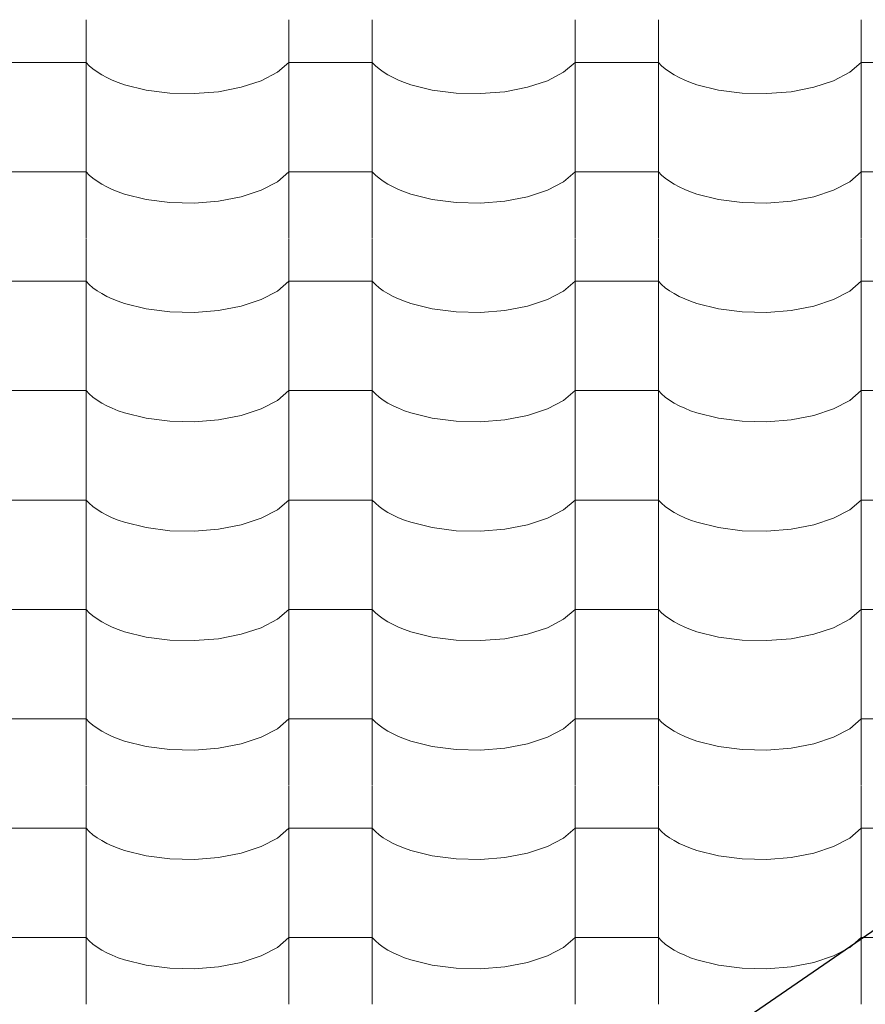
# Model space of a CAD drawing. Header units: millimetres. Extents: x -36478 to 31050, y -14815 to 11827.
# Tile 395 of 656: x -9957 to -9469, y 8409 to 8977. Entities that reach past the tile are written whole.
import ezdxf

# ---------------------------------------------------------------- set-up
doc = ezdxf.new("R2010")
doc.units = ezdxf.units.MM
doc.header["$MEASUREMENT"] = 0
doc.linetypes.add('Wipeout_Contour', pattern=[1000, 0, -1000])
doc.layers.add('Nové_Kóty - SP', color=7, linetype='Continuous')
doc.layers.add('Nové_Výplně - Povrchové', color=7, linetype='Continuous')
doc.styles.add('GENEROVANÝ_STYL_2', font='txt')
doc.dimstyles.new('GENEROVANÝ_STYL__1', dxfattribs={"dimtxt": 125, "dimasz": 190, "dimexe": 0.18, "dimexo": 300, "dimgap": 0, "dimtad": 1, "dimdec": 0, "dimzin": 0, "dimdsep": 46, "dimtxsty": 'GENEROVANÝ_STYL_2', "dimblk": 'ARROWHEAD_6', "dimblk1": 'ARROWHEAD_6', "dimblk2": 'ARROWHEAD_6', "dimcen": 0.09, "dimclrd": 1, "dimclre": 1, "dimclrt": 1, "dimazin": 0, "dimtfac": 1, "dimtdec": 4, "dimtmove": 0, "dimatfit": 3, "dimfxl": 1, "dimtolj": 1, "dimtzin": 0, "dimarcsym": 0})
doc.dimstyles.new('GENEROVANÝ_STYL__2', dxfattribs={"dimtxt": 125, "dimasz": 190, "dimexe": 0.18, "dimexo": 300, "dimgap": 0, "dimtad": 1, "dimdec": 0, "dimzin": 0, "dimdsep": 46, "dimtxsty": 'GENEROVANÝ_STYL_2', "dimblk": 'ARROWHEAD_6', "dimblk1": 'ARROWHEAD_6', "dimblk2": 'ARROWHEAD_6', "dimcen": 0.09, "dimclrd": 1, "dimclre": 1, "dimclrt": 1, "dimazin": 0, "dimtfac": 1, "dimtdec": 4, "dimtmove": 2, "dimatfit": 3, "dimfxl": 1, "dimtolj": 1, "dimtzin": 0, "dimarcsym": 0})

# ---------------------------------------------------------------- blocks, each defined once
blk = doc.blocks.new('*X13')
at = {"layer": 'Nové_Výplně - Povrchové', "color": 21, "linetype": 'Continuous', "lineweight": 20, "true_color": 0xffaaaa}
for p, q in [((-9918.69, 8976.77), (-9918.69, 8913.89)), ((-9801.72, 8976.77), (-9801.72, 8913.89)), ((-9753.69, 8976.77), (-9753.69, 8913.89)), ((-9636.72, 8976.77), (-9636.72, 8913.89)), ((-9588.69, 8976.77), (-9588.69, 8913.89)), ((-9471.72, 8976.77), (-9471.72, 8913.89)), ((-9942.71, 8952.23), (-9966.72, 8952.23)), ((-9918.69, 8952.23), (-9942.71, 8952.23)), ((-9918.69, 8952.23), (-9916.86, 8950.34)), ((-9808.39, 8946.54), (-9801.72, 8952.23)), ((-9777.71, 8952.23), (-9801.72, 8952.23)), ((-9753.69, 8952.23), (-9777.71, 8952.23)), ((-9753.69, 8952.23), (-9751.86, 8950.34)), ((-9643.39, 8946.54), (-9636.72, 8952.23)), ((-9612.71, 8952.23), (-9636.72, 8952.23)), ((-9588.69, 8952.23), (-9612.71, 8952.23)), ((-9588.69, 8952.23), (-9586.86, 8950.34)), ((-9478.39, 8946.54), (-9471.72, 8952.23)), ((-9447.71, 8952.23), (-9471.72, 8952.23)), ((-9916.86, 8950.34), (-9914.74, 8948.51)), ((-9914.74, 8948.51), (-9912.34, 8946.76)), ((-9912.34, 8946.76), (-9909.65, 8945.08)), ((-9817.7, 8941.68), (-9808.39, 8946.54)), ((-9751.86, 8950.34), (-9749.74, 8948.51)), ((-9749.74, 8948.51), (-9747.34, 8946.76)), ((-9747.34, 8946.76), (-9744.65, 8945.08)), ((-9652.7, 8941.68), (-9643.39, 8946.54)), ((-9586.86, 8950.34), (-9584.74, 8948.51)), ((-9584.74, 8948.51), (-9582.34, 8946.76)), ((-9582.34, 8946.76), (-9579.65, 8945.08)), ((-9487.7, 8941.68), (-9478.39, 8946.54)), ((-9909.65, 8945.08), (-9906.71, 8943.5)), ((-9906.71, 8943.5), (-9903.53, 8942.03)), ((-9903.53, 8942.03), (-9900.12, 8940.66)), ((-9900.12, 8940.66), (-9896.5, 8939.4)), ((-9829.18, 8937.89), (-9817.7, 8941.68)), ((-9744.65, 8945.08), (-9741.71, 8943.5)), ((-9741.71, 8943.5), (-9738.53, 8942.03)), ((-9738.53, 8942.03), (-9735.12, 8940.66)), ((-9735.12, 8940.66), (-9731.5, 8939.4)), ((-9664.18, 8937.89), (-9652.7, 8941.68)), ((-9579.65, 8945.08), (-9576.71, 8943.5)), ((-9576.71, 8943.5), (-9573.53, 8942.03)), ((-9573.53, 8942.03), (-9570.12, 8940.66)), ((-9570.12, 8940.66), (-9566.5, 8939.4)), ((-9499.18, 8937.89), (-9487.7, 8941.68)), ((-9896.5, 8939.4), (-9884.05, 8936.3)), ((-9884.05, 8936.3), (-9870.39, 8934.55)), ((-9870.39, 8934.55), (-9856.21, 8934.23)), ((-9856.21, 8934.23), (-9842.24, 8935.36)), ((-9842.24, 8935.36), (-9829.18, 8937.89)), ((-9731.5, 8939.4), (-9719.05, 8936.3)), ((-9719.05, 8936.3), (-9705.39, 8934.55)), ((-9705.39, 8934.55), (-9691.21, 8934.23)), ((-9691.21, 8934.23), (-9677.24, 8935.36)), ((-9677.24, 8935.36), (-9664.18, 8937.89)), ((-9566.5, 8939.4), (-9554.05, 8936.3)), ((-9554.05, 8936.3), (-9540.39, 8934.55)), ((-9540.39, 8934.55), (-9526.21, 8934.23)), ((-9526.21, 8934.23), (-9512.24, 8935.36)), ((-9512.24, 8935.36), (-9499.18, 8937.89)), ((-9918.69, 8913.66), (-9918.69, 8850.78)), ((-9801.72, 8913.66), (-9801.72, 8850.78)), ((-9753.69, 8913.66), (-9753.69, 8850.78)), ((-9636.72, 8913.66), (-9636.72, 8850.78)), ((-9588.69, 8913.66), (-9588.69, 8850.78)), ((-9471.72, 8913.66), (-9471.72, 8850.78)), ((-9942.71, 8889.13), (-9966.72, 8889.13)), ((-9918.69, 8889.13), (-9942.71, 8889.13)), ((-9918.69, 8889.13), (-9916.86, 8887.24)), ((-9808.39, 8883.44), (-9801.72, 8889.13)), ((-9777.71, 8889.13), (-9801.72, 8889.13)), ((-9753.69, 8889.13), (-9777.71, 8889.13)), ((-9753.69, 8889.13), (-9751.86, 8887.24)), ((-9643.39, 8883.44), (-9636.72, 8889.13)), ((-9612.71, 8889.13), (-9636.72, 8889.13)), ((-9588.69, 8889.13), (-9612.71, 8889.13)), ((-9588.69, 8889.13), (-9586.86, 8887.24)), ((-9478.39, 8883.44), (-9471.72, 8889.13)), ((-9447.71, 8889.13), (-9471.72, 8889.13)), ((-9916.86, 8887.24), (-9914.74, 8885.41)), ((-9914.74, 8885.41), (-9912.34, 8883.65)), ((-9912.34, 8883.65), (-9909.65, 8881.98)), ((-9817.7, 8878.57), (-9808.39, 8883.44)), ((-9751.86, 8887.24), (-9749.74, 8885.41)), ((-9749.74, 8885.41), (-9747.34, 8883.65)), ((-9747.34, 8883.65), (-9744.65, 8881.98)), ((-9652.7, 8878.57), (-9643.39, 8883.44)), ((-9586.86, 8887.24), (-9584.74, 8885.41)), ((-9584.74, 8885.41), (-9582.34, 8883.65)), ((-9582.34, 8883.65), (-9579.65, 8881.98)), ((-9487.7, 8878.57), (-9478.39, 8883.44)), ((-9909.65, 8881.98), (-9906.71, 8880.4)), ((-9906.71, 8880.4), (-9903.53, 8878.92)), ((-9903.53, 8878.92), (-9900.12, 8877.55)), ((-9900.12, 8877.55), (-9896.5, 8876.3)), ((-9829.18, 8874.78), (-9817.7, 8878.57)), ((-9744.65, 8881.98), (-9741.71, 8880.4)), ((-9741.71, 8880.4), (-9738.53, 8878.92)), ((-9738.53, 8878.92), (-9735.12, 8877.55)), ((-9735.12, 8877.55), (-9731.5, 8876.3)), ((-9664.18, 8874.78), (-9652.7, 8878.57)), ((-9579.65, 8881.98), (-9576.71, 8880.4)), ((-9576.71, 8880.4), (-9573.53, 8878.92)), ((-9573.53, 8878.92), (-9570.12, 8877.55)), ((-9570.12, 8877.55), (-9566.5, 8876.3)), ((-9499.18, 8874.78), (-9487.7, 8878.57)), ((-9896.5, 8876.3), (-9884.05, 8873.2)), ((-9884.05, 8873.2), (-9870.39, 8871.44)), ((-9870.39, 8871.44), (-9856.21, 8871.12)), ((-9856.21, 8871.12), (-9842.24, 8872.25)), ((-9842.24, 8872.25), (-9829.18, 8874.78)), ((-9731.5, 8876.3), (-9719.05, 8873.2)), ((-9719.05, 8873.2), (-9705.39, 8871.44)), ((-9705.39, 8871.44), (-9691.21, 8871.12)), ((-9691.21, 8871.12), (-9677.24, 8872.25)), ((-9677.24, 8872.25), (-9664.18, 8874.78)), ((-9566.5, 8876.3), (-9554.05, 8873.2)), ((-9554.05, 8873.2), (-9540.39, 8871.44)), ((-9540.39, 8871.44), (-9526.21, 8871.12)), ((-9526.21, 8871.12), (-9512.24, 8872.25)), ((-9512.24, 8872.25), (-9499.18, 8874.78)), ((-9918.69, 8850.56), (-9918.69, 8787.68)), ((-9801.72, 8850.56), (-9801.72, 8787.68)), ((-9753.69, 8850.56), (-9753.69, 8787.68)), ((-9636.72, 8850.56), (-9636.72, 8787.68)), ((-9588.69, 8850.56), (-9588.69, 8787.68)), ((-9471.72, 8850.56), (-9471.72, 8787.68)), ((-9942.71, 8826.03), (-9966.72, 8826.03)), ((-9918.69, 8826.03), (-9942.71, 8826.03)), ((-9918.69, 8826.03), (-9916.86, 8824.13)), ((-9808.39, 8820.34), (-9801.72, 8826.03)), ((-9777.71, 8826.03), (-9801.72, 8826.03)), ((-9753.69, 8826.03), (-9777.71, 8826.03)), ((-9753.69, 8826.03), (-9751.86, 8824.13)), ((-9643.39, 8820.34), (-9636.72, 8826.03)), ((-9612.71, 8826.03), (-9636.72, 8826.03)), ((-9588.69, 8826.03), (-9612.71, 8826.03)), ((-9588.69, 8826.03), (-9586.86, 8824.13)), ((-9478.39, 8820.34), (-9471.72, 8826.03)), ((-9447.71, 8826.03), (-9471.72, 8826.03)), ((-9916.86, 8824.13), (-9914.74, 8822.3)), ((-9914.74, 8822.3), (-9912.34, 8820.55)), ((-9912.34, 8820.55), (-9909.65, 8818.87)), ((-9817.7, 8815.47), (-9808.39, 8820.34)), ((-9751.86, 8824.13), (-9749.74, 8822.3)), ((-9749.74, 8822.3), (-9747.34, 8820.55)), ((-9747.34, 8820.55), (-9744.65, 8818.87)), ((-9652.7, 8815.47), (-9643.39, 8820.34)), ((-9586.86, 8824.13), (-9584.74, 8822.3)), ((-9584.74, 8822.3), (-9582.34, 8820.55)), ((-9582.34, 8820.55), (-9579.65, 8818.87)), ((-9487.7, 8815.47), (-9478.39, 8820.34)), ((-9909.65, 8818.87), (-9906.71, 8817.3)), ((-9906.71, 8817.3), (-9903.53, 8815.82)), ((-9903.53, 8815.82), (-9900.12, 8814.45)), ((-9829.18, 8811.68), (-9817.7, 8815.47)), ((-9744.65, 8818.87), (-9741.71, 8817.3)), ((-9741.71, 8817.3), (-9738.53, 8815.82)), ((-9738.53, 8815.82), (-9735.12, 8814.45)), ((-9664.18, 8811.68), (-9652.7, 8815.47)), ((-9579.65, 8818.87), (-9576.71, 8817.3)), ((-9576.71, 8817.3), (-9573.53, 8815.82)), ((-9573.53, 8815.82), (-9570.12, 8814.45)), ((-9499.18, 8811.68), (-9487.7, 8815.47)), ((-9900.12, 8814.45), (-9896.5, 8813.19)), ((-9896.5, 8813.19), (-9884.05, 8810.09)), ((-9884.05, 8810.09), (-9870.39, 8808.34)), ((-9856.21, 8808.02), (-9842.24, 8809.15)), ((-9842.24, 8809.15), (-9829.18, 8811.68)), ((-9735.12, 8814.45), (-9731.5, 8813.19)), ((-9731.5, 8813.19), (-9719.05, 8810.09)), ((-9719.05, 8810.09), (-9705.39, 8808.34)), ((-9691.21, 8808.02), (-9677.24, 8809.15)), ((-9677.24, 8809.15), (-9664.18, 8811.68)), ((-9570.12, 8814.45), (-9566.5, 8813.19)), ((-9566.5, 8813.19), (-9554.05, 8810.09)), ((-9554.05, 8810.09), (-9540.39, 8808.34)), ((-9526.21, 8808.02), (-9512.24, 8809.15)), ((-9512.24, 8809.15), (-9499.18, 8811.68)), ((-9870.39, 8808.34), (-9856.21, 8808.02)), ((-9705.39, 8808.34), (-9691.21, 8808.02)), ((-9540.39, 8808.34), (-9526.21, 8808.02)), ((-9918.69, 8787.45), (-9918.69, 8724.57)), ((-9801.72, 8787.45), (-9801.72, 8724.57)), ((-9753.69, 8787.45), (-9753.69, 8724.57)), ((-9636.72, 8787.45), (-9636.72, 8724.57)), ((-9588.69, 8787.45), (-9588.69, 8724.57)), ((-9471.72, 8787.45), (-9471.72, 8724.57)), ((-9942.71, 8762.92), (-9966.72, 8762.92)), ((-9918.69, 8762.92), (-9942.71, 8762.92)), ((-9918.69, 8762.92), (-9916.86, 8761.03)), ((-9916.86, 8761.03), (-9914.74, 8759.2)), ((-9914.74, 8759.2), (-9912.34, 8757.44)), ((-9808.39, 8757.23), (-9801.72, 8762.92)), ((-9777.71, 8762.92), (-9801.72, 8762.92)), ((-9753.69, 8762.92), (-9777.71, 8762.92)), ((-9753.69, 8762.92), (-9751.86, 8761.03)), ((-9751.86, 8761.03), (-9749.74, 8759.2)), ((-9749.74, 8759.2), (-9747.34, 8757.44)), ((-9643.39, 8757.23), (-9636.72, 8762.92)), ((-9612.71, 8762.92), (-9636.72, 8762.92)), ((-9588.69, 8762.92), (-9612.71, 8762.92)), ((-9588.69, 8762.92), (-9586.86, 8761.03)), ((-9586.86, 8761.03), (-9584.74, 8759.2)), ((-9584.74, 8759.2), (-9582.34, 8757.44)), ((-9478.39, 8757.23), (-9471.72, 8762.92)), ((-9447.71, 8762.92), (-9471.72, 8762.92)), ((-9912.34, 8757.44), (-9909.65, 8755.77)), ((-9909.65, 8755.77), (-9906.71, 8754.19)), ((-9906.71, 8754.19), (-9903.53, 8752.71)), ((-9903.53, 8752.71), (-9900.12, 8751.34)), ((-9829.18, 8748.57), (-9817.7, 8752.37)), ((-9817.7, 8752.37), (-9808.39, 8757.23)), ((-9747.34, 8757.44), (-9744.65, 8755.77)), ((-9744.65, 8755.77), (-9741.71, 8754.19)), ((-9741.71, 8754.19), (-9738.53, 8752.71)), ((-9738.53, 8752.71), (-9735.12, 8751.34)), ((-9664.18, 8748.57), (-9652.7, 8752.37)), ((-9652.7, 8752.37), (-9643.39, 8757.23)), ((-9582.34, 8757.44), (-9579.65, 8755.77)), ((-9579.65, 8755.77), (-9576.71, 8754.19)), ((-9576.71, 8754.19), (-9573.53, 8752.71)), ((-9573.53, 8752.71), (-9570.12, 8751.34)), ((-9499.18, 8748.57), (-9487.7, 8752.37)), ((-9487.7, 8752.37), (-9478.39, 8757.23)), ((-9900.12, 8751.34), (-9896.5, 8750.09)), ((-9896.5, 8750.09), (-9884.05, 8746.99)), ((-9884.05, 8746.99), (-9870.39, 8745.23)), ((-9842.24, 8746.04), (-9829.18, 8748.57)), ((-9735.12, 8751.34), (-9731.5, 8750.09)), ((-9731.5, 8750.09), (-9719.05, 8746.99)), ((-9719.05, 8746.99), (-9705.39, 8745.23)), ((-9677.24, 8746.04), (-9664.18, 8748.57)), ((-9570.12, 8751.34), (-9566.5, 8750.09)), ((-9566.5, 8750.09), (-9554.05, 8746.99)), ((-9554.05, 8746.99), (-9540.39, 8745.23)), ((-9512.24, 8746.04), (-9499.18, 8748.57)), ((-9870.39, 8745.23), (-9856.21, 8744.91)), ((-9856.21, 8744.91), (-9842.24, 8746.04)), ((-9705.39, 8745.23), (-9691.21, 8744.91)), ((-9691.21, 8744.91), (-9677.24, 8746.04)), ((-9540.39, 8745.23), (-9526.21, 8744.91)), ((-9526.21, 8744.91), (-9512.24, 8746.04)), ((-9918.69, 8724.35), (-9918.69, 8661.47)), ((-9801.72, 8724.35), (-9801.72, 8661.47)), ((-9753.69, 8724.35), (-9753.69, 8661.47)), ((-9636.72, 8724.35), (-9636.72, 8661.47)), ((-9588.69, 8724.35), (-9588.69, 8661.47)), ((-9471.72, 8724.35), (-9471.72, 8661.47)), ((-9942.71, 8699.82), (-9966.72, 8699.82)), ((-9918.69, 8699.82), (-9942.71, 8699.82)), ((-9918.69, 8699.82), (-9916.86, 8697.92)), ((-9916.86, 8697.92), (-9914.74, 8696.09)), ((-9914.74, 8696.09), (-9912.34, 8694.34)), ((-9808.39, 8694.13), (-9801.72, 8699.82)), ((-9777.71, 8699.82), (-9801.72, 8699.82)), ((-9753.69, 8699.82), (-9777.71, 8699.82)), ((-9753.69, 8699.82), (-9751.86, 8697.92)), ((-9751.86, 8697.92), (-9749.74, 8696.09)), ((-9749.74, 8696.09), (-9747.34, 8694.34)), ((-9643.39, 8694.13), (-9636.72, 8699.82)), ((-9612.71, 8699.82), (-9636.72, 8699.82)), ((-9588.69, 8699.82), (-9612.71, 8699.82)), ((-9588.69, 8699.82), (-9586.86, 8697.92)), ((-9586.86, 8697.92), (-9584.74, 8696.09)), ((-9584.74, 8696.09), (-9582.34, 8694.34)), ((-9478.39, 8694.13), (-9471.72, 8699.82)), ((-9447.71, 8699.82), (-9471.72, 8699.82)), ((-9912.34, 8694.34), (-9909.65, 8692.66)), ((-9909.65, 8692.66), (-9906.71, 8691.09)), ((-9906.71, 8691.09), (-9903.53, 8689.61)), ((-9903.53, 8689.61), (-9900.12, 8688.24)), ((-9817.7, 8689.26), (-9808.39, 8694.13)), ((-9747.34, 8694.34), (-9744.65, 8692.66)), ((-9744.65, 8692.66), (-9741.71, 8691.09)), ((-9741.71, 8691.09), (-9738.53, 8689.61)), ((-9738.53, 8689.61), (-9735.12, 8688.24)), ((-9652.7, 8689.26), (-9643.39, 8694.13)), ((-9582.34, 8694.34), (-9579.65, 8692.66)), ((-9579.65, 8692.66), (-9576.71, 8691.09)), ((-9576.71, 8691.09), (-9573.53, 8689.61)), ((-9573.53, 8689.61), (-9570.12, 8688.24)), ((-9487.7, 8689.26), (-9478.39, 8694.13)), ((-9900.12, 8688.24), (-9896.5, 8686.98)), ((-9896.5, 8686.98), (-9884.05, 8683.88)), ((-9884.05, 8683.88), (-9870.39, 8682.13)), ((-9842.24, 8682.94), (-9829.18, 8685.47)), ((-9829.18, 8685.47), (-9817.7, 8689.26)), ((-9735.12, 8688.24), (-9731.5, 8686.98)), ((-9731.5, 8686.98), (-9719.05, 8683.88)), ((-9719.05, 8683.88), (-9705.39, 8682.13)), ((-9677.24, 8682.94), (-9664.18, 8685.47)), ((-9664.18, 8685.47), (-9652.7, 8689.26)), ((-9570.12, 8688.24), (-9566.5, 8686.98)), ((-9566.5, 8686.98), (-9554.05, 8683.88)), ((-9554.05, 8683.88), (-9540.39, 8682.13)), ((-9512.24, 8682.94), (-9499.18, 8685.47)), ((-9499.18, 8685.47), (-9487.7, 8689.26)), ((-9870.39, 8682.13), (-9856.21, 8681.81)), ((-9856.21, 8681.81), (-9842.24, 8682.94)), ((-9705.39, 8682.13), (-9691.21, 8681.81)), ((-9691.21, 8681.81), (-9677.24, 8682.94)), ((-9540.39, 8682.13), (-9526.21, 8681.81)), ((-9526.21, 8681.81), (-9512.24, 8682.94)), ((-9918.69, 8661.24), (-9918.69, 8598.36)), ((-9801.72, 8661.24), (-9801.72, 8598.36)), ((-9753.69, 8661.24), (-9753.69, 8598.36)), ((-9636.72, 8661.24), (-9636.72, 8598.36)), ((-9588.69, 8661.24), (-9588.69, 8598.36)), ((-9471.72, 8661.24), (-9471.72, 8598.36)), ((-9942.71, 8636.71), (-9966.72, 8636.71)), ((-9918.69, 8636.71), (-9942.71, 8636.71)), ((-9918.69, 8636.71), (-9916.86, 8634.82)), ((-9916.86, 8634.82), (-9914.74, 8632.99)), ((-9914.74, 8632.99), (-9912.34, 8631.23)), ((-9808.39, 8631.02), (-9801.72, 8636.71)), ((-9777.71, 8636.71), (-9801.72, 8636.71)), ((-9753.69, 8636.71), (-9777.71, 8636.71)), ((-9753.69, 8636.71), (-9751.86, 8634.82)), ((-9751.86, 8634.82), (-9749.74, 8632.99)), ((-9749.74, 8632.99), (-9747.34, 8631.23)), ((-9643.39, 8631.02), (-9636.72, 8636.71)), ((-9612.71, 8636.71), (-9636.72, 8636.71)), ((-9588.69, 8636.71), (-9612.71, 8636.71)), ((-9588.69, 8636.71), (-9586.86, 8634.82)), ((-9586.86, 8634.82), (-9584.74, 8632.99)), ((-9584.74, 8632.99), (-9582.34, 8631.23)), ((-9478.39, 8631.02), (-9471.72, 8636.71)), ((-9447.71, 8636.71), (-9471.72, 8636.71)), ((-9912.34, 8631.23), (-9909.65, 8629.56)), ((-9909.65, 8629.56), (-9906.71, 8627.98)), ((-9906.71, 8627.98), (-9903.53, 8626.5)), ((-9817.7, 8626.16), (-9808.39, 8631.02)), ((-9747.34, 8631.23), (-9744.65, 8629.56)), ((-9744.65, 8629.56), (-9741.71, 8627.98)), ((-9741.71, 8627.98), (-9738.53, 8626.5)), ((-9652.7, 8626.16), (-9643.39, 8631.02)), ((-9582.34, 8631.23), (-9579.65, 8629.56)), ((-9579.65, 8629.56), (-9576.71, 8627.98)), ((-9576.71, 8627.98), (-9573.53, 8626.5)), ((-9487.7, 8626.16), (-9478.39, 8631.02)), ((-9903.53, 8626.5), (-9900.12, 8625.13)), ((-9900.12, 8625.13), (-9896.5, 8623.88)), ((-9896.5, 8623.88), (-9884.05, 8620.78)), ((-9842.24, 8619.84), (-9829.18, 8622.36)), ((-9829.18, 8622.36), (-9817.7, 8626.16)), ((-9738.53, 8626.5), (-9735.12, 8625.13)), ((-9735.12, 8625.13), (-9731.5, 8623.88)), ((-9731.5, 8623.88), (-9719.05, 8620.78)), ((-9677.24, 8619.84), (-9664.18, 8622.36)), ((-9664.18, 8622.36), (-9652.7, 8626.16)), ((-9573.53, 8626.5), (-9570.12, 8625.13)), ((-9570.12, 8625.13), (-9566.5, 8623.88)), ((-9566.5, 8623.88), (-9554.05, 8620.78)), ((-9512.24, 8619.84), (-9499.18, 8622.36)), ((-9499.18, 8622.36), (-9487.7, 8626.16)), ((-9884.05, 8620.78), (-9870.39, 8619.02)), ((-9870.39, 8619.02), (-9856.21, 8618.7)), ((-9856.21, 8618.7), (-9842.24, 8619.84)), ((-9719.05, 8620.78), (-9705.39, 8619.02)), ((-9705.39, 8619.02), (-9691.21, 8618.7)), ((-9691.21, 8618.7), (-9677.24, 8619.84)), ((-9554.05, 8620.78), (-9540.39, 8619.02)), ((-9540.39, 8619.02), (-9526.21, 8618.7)), ((-9526.21, 8618.7), (-9512.24, 8619.84)), ((-9918.69, 8598.14), (-9918.69, 8535.26)), ((-9801.72, 8598.14), (-9801.72, 8535.26)), ((-9753.69, 8598.14), (-9753.69, 8535.26)), ((-9636.72, 8598.14), (-9636.72, 8535.26)), ((-9588.69, 8598.14), (-9588.69, 8535.26)), ((-9471.72, 8598.14), (-9471.72, 8535.26)), ((-9942.71, 8573.61), (-9966.72, 8573.61)), ((-9918.69, 8573.61), (-9942.71, 8573.61)), ((-9918.69, 8573.61), (-9916.86, 8571.71)), ((-9916.86, 8571.71), (-9914.74, 8569.88)), ((-9808.39, 8567.92), (-9801.72, 8573.61)), ((-9777.71, 8573.61), (-9801.72, 8573.61)), ((-9753.69, 8573.61), (-9777.71, 8573.61)), ((-9753.69, 8573.61), (-9751.86, 8571.71)), ((-9751.86, 8571.71), (-9749.74, 8569.88)), ((-9643.39, 8567.92), (-9636.72, 8573.61)), ((-9612.71, 8573.61), (-9636.72, 8573.61)), ((-9588.69, 8573.61), (-9612.71, 8573.61)), ((-9588.69, 8573.61), (-9586.86, 8571.71)), ((-9586.86, 8571.71), (-9584.74, 8569.88)), ((-9478.39, 8567.92), (-9471.72, 8573.61)), ((-9447.71, 8573.61), (-9471.72, 8573.61)), ((-9914.74, 8569.88), (-9912.34, 8568.13)), ((-9912.34, 8568.13), (-9909.65, 8566.46)), ((-9909.65, 8566.46), (-9906.71, 8564.88)), ((-9906.71, 8564.88), (-9903.53, 8563.4)), ((-9817.7, 8563.05), (-9808.39, 8567.92)), ((-9749.74, 8569.88), (-9747.34, 8568.13)), ((-9747.34, 8568.13), (-9744.65, 8566.46)), ((-9744.65, 8566.46), (-9741.71, 8564.88)), ((-9741.71, 8564.88), (-9738.53, 8563.4)), ((-9652.7, 8563.05), (-9643.39, 8567.92)), ((-9584.74, 8569.88), (-9582.34, 8568.13)), ((-9582.34, 8568.13), (-9579.65, 8566.46)), ((-9579.65, 8566.46), (-9576.71, 8564.88)), ((-9576.71, 8564.88), (-9573.53, 8563.4)), ((-9487.7, 8563.05), (-9478.39, 8567.92)), ((-9903.53, 8563.4), (-9900.12, 8562.03)), ((-9900.12, 8562.03), (-9896.5, 8560.77)), ((-9896.5, 8560.77), (-9884.05, 8557.67)), ((-9842.24, 8556.73), (-9829.18, 8559.26)), ((-9829.18, 8559.26), (-9817.7, 8563.05)), ((-9738.53, 8563.4), (-9735.12, 8562.03)), ((-9735.12, 8562.03), (-9731.5, 8560.77)), ((-9731.5, 8560.77), (-9719.05, 8557.67)), ((-9677.24, 8556.73), (-9664.18, 8559.26)), ((-9664.18, 8559.26), (-9652.7, 8563.05)), ((-9573.53, 8563.4), (-9570.12, 8562.03)), ((-9570.12, 8562.03), (-9566.5, 8560.77)), ((-9566.5, 8560.77), (-9554.05, 8557.67)), ((-9512.24, 8556.73), (-9499.18, 8559.26)), ((-9499.18, 8559.26), (-9487.7, 8563.05)), ((-9884.05, 8557.67), (-9870.39, 8555.92)), ((-9870.39, 8555.92), (-9856.21, 8555.6)), ((-9856.21, 8555.6), (-9842.24, 8556.73)), ((-9719.05, 8557.67), (-9705.39, 8555.92)), ((-9705.39, 8555.92), (-9691.21, 8555.6)), ((-9691.21, 8555.6), (-9677.24, 8556.73)), ((-9554.05, 8557.67), (-9540.39, 8555.92)), ((-9540.39, 8555.92), (-9526.21, 8555.6)), ((-9526.21, 8555.6), (-9512.24, 8556.73)), ((-9918.69, 8535.03), (-9918.69, 8472.16)), ((-9801.72, 8535.03), (-9801.72, 8472.16)), ((-9753.69, 8535.03), (-9753.69, 8472.16)), ((-9636.72, 8535.03), (-9636.72, 8472.16)), ((-9588.69, 8535.03), (-9588.69, 8472.16)), ((-9471.72, 8535.03), (-9471.72, 8472.16)), ((-9942.71, 8510.5), (-9966.72, 8510.5)), ((-9918.69, 8510.5), (-9942.71, 8510.5)), ((-9918.69, 8510.5), (-9916.86, 8508.61)), ((-9916.86, 8508.61), (-9914.74, 8506.78)), ((-9808.39, 8504.81), (-9801.72, 8510.5)), ((-9777.71, 8510.5), (-9801.72, 8510.5)), ((-9753.69, 8510.5), (-9777.71, 8510.5)), ((-9753.69, 8510.5), (-9751.86, 8508.61)), ((-9751.86, 8508.61), (-9749.74, 8506.78)), ((-9643.39, 8504.81), (-9636.72, 8510.5)), ((-9612.71, 8510.5), (-9636.72, 8510.5)), ((-9588.69, 8510.5), (-9612.71, 8510.5)), ((-9588.69, 8510.5), (-9586.86, 8508.61)), ((-9586.86, 8508.61), (-9584.74, 8506.78)), ((-9478.39, 8504.81), (-9471.72, 8510.5)), ((-9447.71, 8510.5), (-9471.72, 8510.5)), ((-9914.74, 8506.78), (-9912.34, 8505.02)), ((-9912.34, 8505.02), (-9909.65, 8503.35)), ((-9909.65, 8503.35), (-9906.71, 8501.77)), ((-9817.7, 8499.95), (-9808.39, 8504.81)), ((-9749.74, 8506.78), (-9747.34, 8505.02)), ((-9747.34, 8505.02), (-9744.65, 8503.35)), ((-9744.65, 8503.35), (-9741.71, 8501.77)), ((-9652.7, 8499.95), (-9643.39, 8504.81)), ((-9584.74, 8506.78), (-9582.34, 8505.02)), ((-9582.34, 8505.02), (-9579.65, 8503.35)), ((-9579.65, 8503.35), (-9576.71, 8501.77)), ((-9487.7, 8499.95), (-9478.39, 8504.81)), ((-9906.71, 8501.77), (-9903.53, 8500.29)), ((-9903.53, 8500.29), (-9900.12, 8498.92)), ((-9900.12, 8498.92), (-9896.5, 8497.67)), ((-9896.5, 8497.67), (-9884.05, 8494.57)), ((-9829.18, 8496.15), (-9817.7, 8499.95)), ((-9741.71, 8501.77), (-9738.53, 8500.29)), ((-9738.53, 8500.29), (-9735.12, 8498.92)), ((-9735.12, 8498.92), (-9731.5, 8497.67)), ((-9731.5, 8497.67), (-9719.05, 8494.57)), ((-9664.18, 8496.15), (-9652.7, 8499.95)), ((-9576.71, 8501.77), (-9573.53, 8500.29)), ((-9573.53, 8500.29), (-9570.12, 8498.92)), ((-9570.12, 8498.92), (-9566.5, 8497.67)), ((-9566.5, 8497.67), (-9554.05, 8494.57)), ((-9499.18, 8496.15), (-9487.7, 8499.95)), ((-9884.05, 8494.57), (-9870.39, 8492.81)), ((-9870.39, 8492.81), (-9856.21, 8492.49)), ((-9856.21, 8492.49), (-9842.24, 8493.63)), ((-9842.24, 8493.63), (-9829.18, 8496.15)), ((-9719.05, 8494.57), (-9705.39, 8492.81)), ((-9705.39, 8492.81), (-9691.21, 8492.49)), ((-9691.21, 8492.49), (-9677.24, 8493.63)), ((-9677.24, 8493.63), (-9664.18, 8496.15)), ((-9554.05, 8494.57), (-9540.39, 8492.81)), ((-9540.39, 8492.81), (-9526.21, 8492.49)), ((-9526.21, 8492.49), (-9512.24, 8493.63)), ((-9512.24, 8493.63), (-9499.18, 8496.15)), ((-9918.69, 8471.93), (-9918.69, 8409.05)), ((-9801.72, 8471.93), (-9801.72, 8409.05)), ((-9753.69, 8471.93), (-9753.69, 8409.05)), ((-9636.72, 8471.93), (-9636.72, 8409.05)), ((-9588.69, 8471.93), (-9588.69, 8409.05)), ((-9471.72, 8471.93), (-9471.72, 8409.05)), ((-9942.71, 8447.4), (-9966.72, 8447.4)), ((-9918.69, 8447.4), (-9942.71, 8447.4)), ((-9918.69, 8447.4), (-9916.86, 8445.5)), ((-9916.86, 8445.5), (-9914.74, 8443.67)), ((-9808.39, 8441.71), (-9801.72, 8447.4)), ((-9777.71, 8447.4), (-9801.72, 8447.4)), ((-9753.69, 8447.4), (-9777.71, 8447.4)), ((-9753.69, 8447.4), (-9751.86, 8445.5)), ((-9751.86, 8445.5), (-9749.74, 8443.67)), ((-9643.39, 8441.71), (-9636.72, 8447.4)), ((-9612.71, 8447.4), (-9636.72, 8447.4)), ((-9588.69, 8447.4), (-9612.71, 8447.4)), ((-9588.69, 8447.4), (-9586.86, 8445.5)), ((-9586.86, 8445.5), (-9584.74, 8443.67)), ((-9478.39, 8441.71), (-9471.72, 8447.4)), ((-9447.71, 8447.4), (-9471.72, 8447.4)), ((-9914.74, 8443.67), (-9912.34, 8441.92)), ((-9912.34, 8441.92), (-9909.65, 8440.25)), ((-9909.65, 8440.25), (-9906.71, 8438.67)), ((-9817.7, 8436.84), (-9808.39, 8441.71)), ((-9749.74, 8443.67), (-9747.34, 8441.92)), ((-9747.34, 8441.92), (-9744.65, 8440.25)), ((-9744.65, 8440.25), (-9741.71, 8438.67)), ((-9652.7, 8436.84), (-9643.39, 8441.71)), ((-9584.74, 8443.67), (-9582.34, 8441.92)), ((-9582.34, 8441.92), (-9579.65, 8440.25)), ((-9579.65, 8440.25), (-9576.71, 8438.67)), ((-9487.7, 8436.84), (-9478.39, 8441.71)), ((-9906.71, 8438.67), (-9903.53, 8437.19)), ((-9903.53, 8437.19), (-9900.12, 8435.82)), ((-9900.12, 8435.82), (-9896.5, 8434.57)), ((-9896.5, 8434.57), (-9884.05, 8431.46)), ((-9829.18, 8433.05), (-9817.7, 8436.84)), ((-9741.71, 8438.67), (-9738.53, 8437.19)), ((-9738.53, 8437.19), (-9735.12, 8435.82)), ((-9735.12, 8435.82), (-9731.5, 8434.57)), ((-9731.5, 8434.57), (-9719.05, 8431.46)), ((-9664.18, 8433.05), (-9652.7, 8436.84)), ((-9576.71, 8438.67), (-9573.53, 8437.19)), ((-9573.53, 8437.19), (-9570.12, 8435.82)), ((-9570.12, 8435.82), (-9566.5, 8434.57)), ((-9566.5, 8434.57), (-9554.05, 8431.46)), ((-9499.18, 8433.05), (-9487.7, 8436.84)), ((-9884.05, 8431.46), (-9870.39, 8429.71)), ((-9870.39, 8429.71), (-9856.21, 8429.39)), ((-9856.21, 8429.39), (-9842.24, 8430.52)), ((-9842.24, 8430.52), (-9829.18, 8433.05)), ((-9719.05, 8431.46), (-9705.39, 8429.71)), ((-9705.39, 8429.71), (-9691.21, 8429.39)), ((-9691.21, 8429.39), (-9677.24, 8430.52)), ((-9677.24, 8430.52), (-9664.18, 8433.05)), ((-9554.05, 8431.46), (-9540.39, 8429.71)), ((-9540.39, 8429.71), (-9526.21, 8429.39)), ((-9526.21, 8429.39), (-9512.24, 8430.52)), ((-9512.24, 8430.52), (-9499.18, 8433.05))]:
    blk.add_line(p, q, dxfattribs=at)
blk = doc.blocks.new('výplň_6_1', base_point=(0, 0))
at = {"layer": 'Nové_Výplně - Povrchové', "color": 21, "linetype": 'Continuous', "lineweight": 20, "true_color": 0xffaaaa}
blk.add_blockref('*X13', (0, 0), dxfattribs=at)
blk = doc.blocks.new('*D6315')
at = {"layer": 'Nové_Kóty - SP', "color": 1, "linetype": 'Continuous', "lineweight": 25}
for p, q in [((-9579.03, 7654.66), (-6330.41, 9887.65)), ((-9409.09, 7407.43), (-9685.24, 7809.17)), ((-9553.27, 7793.71), (-9604.79, 7515.6)), ((-10050.41, 7330.64), (-9579.03, 7654.66)), ((-9880.48, 7083.42), (-10156.62, 7485.16)), ((-10024.65, 7469.7), (-10076.18, 7191.59)), ((-10174.03, 7245.68), (-10050.41, 7330.64))]:
    blk.add_line(p, q, dxfattribs=at)
at = {"layer": 'Nové_Kóty - SP', "color": 1, "lineweight": 25, "insert": (-9946.14, 7432.65), "char_height": 125, "attachment_point": 7, "rotation": 34.5034, "style": 'GENEROVANÝ_STYL_2'}
blk.add_mtext('\\A1;{\\pql;\\fArial|b0|i0|c0|p38;572}', dxfattribs=at)
blk = doc.blocks.new('ARROWHEAD_6')
at = {"color": 0, "linetype": 'Continuous', "lineweight": 0}
for p, q in [((-0.5, -0.5), (0.5, 0.5)), ((0, 0), (-1, 0))]:
    blk.add_line(p, q, dxfattribs=at)
blk = doc.blocks.new('*D6316')
at = {"layer": 'Nové_Kóty - SP', "color": 1, "linetype": 'Continuous', "lineweight": 25}
for p, q in [((-6330.41, 9887.65), (-4580.7, 11090.34)), ((-6160.47, 9640.43), (-6436.62, 10042.17)), ((-6304.64, 10026.71), (-6356.17, 9748.6)), ((-9579.03, 7654.66), (-6330.41, 9887.65)), ((-9553.27, 7793.71), (-9604.79, 7515.6))]:
    blk.add_line(p, q, dxfattribs=at)
at = {"layer": 'Nové_Kóty - SP', "color": 1, "lineweight": 25, "insert": (-8145, 8670.7), "char_height": 125, "attachment_point": 7, "rotation": 34.5034, "style": 'GENEROVANÝ_STYL_2'}
blk.add_mtext('\\A1;{\\pql;\\fArial|b0|i0|c0|p38;3\xa0942}', dxfattribs=at)
blk = doc.blocks.new('*D6326')
at = {"layer": 'Nové_Kóty - SP', "color": 1, "linetype": 'Continuous', "lineweight": 25}
for p, q in [((-4581.24, 11091.13), (-4857.39, 11492.87)), ((-4776.94, 11199.3), (-4725.42, 11477.41)), ((-4751.18, 11338.35), (-4627.57, 11423.32)), ((-10278.77, 7538.87), (-4751.18, 11338.35)), ((-10108.84, 7291.64), (-10384.98, 7693.38)), ((-10253.01, 7677.92), (-10304.54, 7399.81)), ((-10402.39, 7453.9), (-10278.77, 7538.87))]:
    blk.add_line(p, q, dxfattribs=at)
at = {"layer": 'Nové_Kóty - SP', "color": 1, "lineweight": 25, "insert": (-8042.9, 9106.07), "char_height": 125, "attachment_point": 7, "rotation": 34.5034, "style": 'GENEROVANÝ_STYL_2'}
blk.add_mtext('\\A1;{\\pql;\\fArial|b0|i0|c0|p38;6\xa0707- KROKEV}', dxfattribs=at)
blk = doc.blocks.new('*D6327')
at = {"layer": 'Nové_Kóty - SP', "color": 1, "linetype": 'Continuous', "lineweight": 25}
for p, q in [((-10443.65, 7778.73), (-4851.3, 11622.72)), ((-10273.71, 7531.5), (-10549.86, 7933.25)), ((-10294.79, 7517.01), (-10570.94, 7918.75)), ((-10417.88, 7917.78), (-10469.41, 7639.67)), ((-10490.49, 7625.18), (-10438.97, 7903.29)), ((-10464.73, 7764.24), (-10443.65, 7778.73)), ((-10588.34, 7679.27), (-10464.73, 7764.24))]:
    blk.add_line(p, q, dxfattribs=at)
at = {"layer": 'Nové_Kóty - SP', "color": 1, "lineweight": 25, "insert": (-10717.64, 7620.73), "char_height": 125, "attachment_point": 7, "rotation": 34.5034, "style": 'GENEROVANÝ_STYL_2'}
blk.add_mtext('\\A1;{\\pql;\\fArial|b0|i0|c0|p38;25}', dxfattribs=at)
blk = doc.blocks.new('*D6328')
at = {"layer": 'Nové_Kóty - SP', "color": 1, "linetype": 'Continuous', "lineweight": 25}
for p, q in [((-4681.37, 11375.49), (-4957.51, 11777.24)), ((-4877.07, 11483.67), (-4825.54, 11761.78)), ((-4851.3, 11622.72), (-4727.69, 11707.69)), ((-10443.65, 7778.73), (-4851.3, 11622.72)), ((-10417.88, 7917.78), (-10469.41, 7639.67)), ((-10490.49, 7625.18), (-10438.97, 7903.29))]:
    blk.add_line(p, q, dxfattribs=at)
at = {"layer": 'Nové_Kóty - SP', "color": 1, "lineweight": 25, "insert": (-7480.19, 9877.1), "char_height": 125, "attachment_point": 7, "rotation": 34.5034, "style": 'GENEROVANÝ_STYL_2'}
blk.add_mtext('\\A1;{\\pql;\\fArial|b0|i0|c0|p38;+ 6 787}', dxfattribs=at)

msp = doc.modelspace()

# ---------------------------------------------------------------- block references
at = {"layer": 'Nové_Výplně - Povrchové', "color": 21, "linetype": 'Continuous', "lineweight": 20, "true_color": 0xffaaaa}
msp.add_blockref('výplň_6_1', (0, 0), dxfattribs=at)

# ---------------------------------------------------------------- dimensions: what is measured, and where the dimension line sits
at = {"layer": 'Nové_Kóty - SP', "color": 1, "linetype": 'Continuous', "lineweight": 25}
for base, p1, p2, text, dimstyle, picture, middle in [((-4851.3, 11622.72), (-9826.86, 6881.41), (-4515.96, 11134.85), '+ 6 787', 'GENEROVANÝ_STYL__2', '*D6328', (-7268.85, 10098.2)), ((-10443.65, 7778.73), (-9842.86, 6859.52), (-9826.86, 6881.41), '25', 'GENEROVANÝ_STYL__1', '*D6327', (-10674.52, 7726.21)), ((-4751.18, 11338.35), (-9826.86, 6881.41), (-4362.54, 10772.95), '<MeasuredValue>- KROKEV', 'GENEROVANÝ_STYL__1', '*D6326', (-7174.22, 9779.01))]:
    dim = msp.add_linear_dim(base=base, p1=p1, p2=p2, angle=34.5034, text=text, dimstyle=dimstyle, dxfattribs=at)
    dim.commit()
    dim.dimension.update_dxf_attribs({"geometry": picture, "text_midpoint": middle, "dimtype": 160, "text_rotation": 34.5034})
for base, p1, p2, picture, middle in [((-6330.41, 9887.65), (-9271.51, 7207.26), (-6039.22, 9464.03), '*D6316', (-8003.47, 8843.83)), ((-9579.03, 7654.66), (-9825.09, 7002.84), (-9271.51, 7207.26), '*D6315', (-9863.75, 7565.13))]:
    dim = msp.add_linear_dim(base=base, p1=p1, p2=p2, angle=34.5034, dimstyle='GENEROVANÝ_STYL__1', dxfattribs=at)
    dim.commit()
    dim.dimension.update_dxf_attribs({"geometry": picture, "text_midpoint": middle, "dimtype": 160, "text_rotation": 34.5034})

# ---------------------------------------------------------------- next in the draw order: wipeouts: each hides what was drawn before it
at = {"color": 254, "linetype": 'Wipeout_Contour', "lineweight": 0, "ltscale": 129064.449756}
msp.add_wipeout([(-9826.86, 7002.9), (-9826.86, 6881.41), (-9650.78, 6881.41), (-9603.27, 6914.19), (-9603.27, 7068.88), (-9379.05, 7068.88), (-9302.84, 7121.47), (-9302.84, 7159.42), (-9247.82, 7159.42), (-6464.97, 9079.42), (-6817.14, 9079.42)], dxfattribs=at).dxf.layer = 'Nové_Výplně - Povrchové'

doc.saveas('drawing.dxf')
